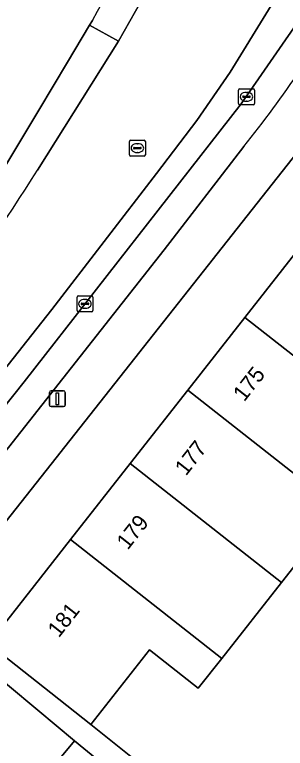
# Model space of a CAD drawing. Extents: x 160157 to 160921, y 381516 to 382045.
# Drawn here: x 160620.07 to 160637.15, y 381800.21 to 381846.52 of the extents above; entities that cross this region are included whole.
import ezdxf

# ---------------------------------------------------------------- set-up
doc = ezdxf.new("R2010")
doc.units = 0
for name, color, linetype in [('IMGEO_Erf', 7, 'Continuous'), ('IMGEO_Kolk', 7, 'Continuous'), ('IMGEO_Lichtmast', 7, 'Continuous'), ('IMGEO_Pand', 7, 'Continuous'), ('IMGEO_Pand_nummerreeks', 7, 'Continuous'), ('IMGEO_Parkeervlak_open', 7, 'Continuous'), ('IMGEO_Rijbaan_lokaal_gesloten', 7, 'Continuous'), ('IMGEO_Rijbaan_lokaal_open', 7, 'Continuous'), ('IMGEO_Rioolput', 7, 'Continuous'), ('IMGEO_Voetpad_open', 7, 'Continuous')]:
    doc.layers.add(name, color=color, linetype=linetype)

msp = doc.modelspace()

# ---------------------------------------------------------------- linework, layer by layer
at = {"layer": 'IMGEO_Erf'}
for points in [[(160644.987, 381846.807), (160615.493, 381809.458), (160615.388, 381809.332), (160618.417, 381806.806), (160623.586, 381813.39), (160627.35, 381818.185), (160630.989, 381822.82), (160634.598, 381827.418), (160638.269, 381832.094)], [(160640.553, 381815.313), (160636.909, 381810.681), (160633.139, 381805.89), (160631.654, 381804.003), (160628.579, 381806.423), (160624.886, 381801.729), (160632.65, 381795.49)], [(160637.708, 381789.314), (160623.85, 381800.698), (160621.866, 381798.306)]]:
    msp.add_lwpolyline(points, dxfattribs=at)
at = {"layer": 'IMGEO_Kolk'}
for p, q in [((160634.196, 381840.914), (160634.196, 381841.766)), ((160634.271, 381841.84), (160635.123, 381841.84)), ((160634.684, 381841.62), (160634.709, 381841.62)), ((160635.197, 381841.766), (160635.197, 381840.914)), ((160634.455, 381841.334), (160634.455, 381841.346)), ((160634.893, 381841.297), (160634.495, 381841.297)), ((160634.498, 381841.383), (160634.896, 381841.383)), ((160634.939, 381841.346), (160634.939, 381841.334)), ((160635.123, 381840.84), (160634.271, 381840.84)), ((160634.707, 381841.06), (160634.682, 381841.06)), ((160624.005, 381827.846), (160624.005, 381828.698)), ((160624.08, 381828.772), (160624.932, 381828.772)), ((160625.006, 381828.698), (160625.006, 381827.846)), ((160624.264, 381828.266), (160624.264, 381828.278)), ((160624.702, 381828.229), (160624.304, 381828.229)), ((160624.307, 381828.315), (160624.705, 381828.315)), ((160624.493, 381828.552), (160624.518, 381828.552)), ((160624.748, 381828.278), (160624.748, 381828.266)), ((160624.932, 381827.772), (160624.08, 381827.772)), ((160624.516, 381827.992), (160624.491, 381827.992))]:
    msp.add_line(p, q, dxfattribs=at)
for points in [[(160634.196, 381840.914), (160634.196, 381841.766)], [(160634.271, 381841.84), (160635.123, 381841.84)], [(160635.197, 381841.766), (160635.197, 381840.914)], [(160635.123, 381840.84), (160634.271, 381840.84)], [(160624.005, 381827.846), (160624.005, 381828.698)], [(160624.08, 381828.772), (160624.932, 381828.772)], [(160625.006, 381828.698), (160625.006, 381827.846)], [(160624.932, 381827.772), (160624.08, 381827.772)]]:
    msp.add_lwpolyline(points, dxfattribs=at)
for centre, radius, start, end in [((160634.273, 381841.764), 0.0765, 91.552, 178.448), ((160634.273, 381841.764), 0.0765, 91.552, 178.448), ((160635.121, 381841.764), 0.0765, 1.552, 88.448), ((160635.121, 381841.764), 0.0765, 1.552, 88.448), ((160634.495, 381841.343), 0.0403, 85.8775, 175.7526), ((160634.492, 381841.333), 0.0366, 178.938, 274.7102), ((160634.896, 381841.34), 0.043, 264.8664, 352.4533), ((160634.9, 381841.345), 0.0386, 1.7309, 96.639), ((160634.273, 381840.916), 0.0765, 181.552, 268.448), ((160634.273, 381840.916), 0.0765, 181.552, 268.448), ((160635.121, 381840.916), 0.0765, 271.552, 358.448), ((160635.121, 381840.916), 0.0765, 271.552, 358.448), ((160624.082, 381828.696), 0.0765, 91.552, 178.448), ((160624.082, 381828.696), 0.0765, 91.552, 178.448), ((160624.93, 381828.696), 0.0765, 1.552, 88.448), ((160624.93, 381828.696), 0.0765, 1.552, 88.448), ((160624.304, 381828.275), 0.0403, 85.8775, 175.7526), ((160624.301, 381828.265), 0.0366, 178.938, 274.7102), ((160624.705, 381828.272), 0.043, 264.8664, 352.4533), ((160624.709, 381828.277), 0.0386, 1.7309, 96.639), ((160624.082, 381827.848), 0.0765, 181.552, 268.448), ((160624.082, 381827.848), 0.0765, 181.552, 268.448), ((160624.93, 381827.848), 0.0765, 271.552, 358.448), ((160624.93, 381827.848), 0.0765, 271.552, 358.448)]:
    msp.add_arc(centre, radius, start, end, dxfattribs=at)
for centre, major_axis, ratio, start_param, end_param in [((160634.683, 381841.34), (-0.387, 0.002), 0.722429, 4.712389, 7.853982), ((160634.708, 381841.34), (-0.39, 0.002), 0.717154, 1.570796, 4.712389), ((160624.492, 381828.272), (-0.387, 0.002), 0.722429, 4.712389, 7.853982), ((160624.517, 381828.272), (-0.39, 0.002), 0.717154, 1.570796, 4.712389)]:
    msp.add_ellipse(centre, major_axis=major_axis, ratio=ratio, start_param=start_param, end_param=end_param, dxfattribs=at)
at = {"layer": 'IMGEO_Lichtmast'}
for p, q in [((160622.269, 381821.881), (160622.269, 381822.681)), ((160622.269, 381822.681), (160622.269, 381821.881)), ((160622.369, 381822.781), (160623.159, 381822.781)), ((160623.159, 381822.781), (160622.369, 381822.781)), ((160623.259, 381822.681), (160623.259, 381821.881)), ((160623.259, 381821.881), (160623.259, 381822.681)), ((160623.159, 381821.781), (160622.369, 381821.781)), ((160622.369, 381821.781), (160623.159, 381821.781))]:
    msp.add_line(p, q, dxfattribs=at)
msp.add_lwpolyline([(160622.689, 381822.656), (160622.839, 381822.656), (160622.839, 381821.906), (160622.689, 381821.906), (160622.689, 381822.656)], dxfattribs=at)
for centre, start, end in [((160622.369, 381822.681), 90, 180), ((160622.369, 381822.681), 90, 180), ((160623.159, 381822.681), 0, 90), ((160623.159, 381822.681), 360, 90), ((160622.369, 381821.881), 180, 270), ((160622.369, 381821.881), 180, 270), ((160623.159, 381821.881), 270, 0), ((160623.159, 381821.881), 270, 0)]:
    msp.add_arc(centre, 0.1, start, end, dxfattribs=at)
at = {"layer": 'IMGEO_Pand'}
for points in [[(160634.598, 381827.418), (160641.089, 381822.322), (160644.765, 381826.994), (160638.269, 381832.094)], [(160634.598, 381827.418), (160630.989, 381822.82), (160637.475, 381817.729), (160640.553, 381815.313), (160640.845, 381815.084), (160644.453, 381819.681), (160641.089, 381822.322)], [(160637.475, 381817.729), (160630.989, 381822.82), (160627.35, 381818.185), (160636.909, 381810.681), (160640.553, 381815.313)], [(160623.586, 381813.39), (160633.139, 381805.89), (160636.909, 381810.681), (160627.35, 381818.185)], [(160623.586, 381813.39), (160618.417, 381806.806), (160622.35, 381803.719), (160624.886, 381801.729), (160628.579, 381806.423), (160631.654, 381804.003), (160633.139, 381805.89)], [(160613.699, 381801.016), (160624.054, 381792.414), (160626.058, 381794.831), (160621.866, 381798.306), (160623.85, 381800.698), (160621.528, 381802.623), (160617.678, 381805.815)]]:
    msp.add_lwpolyline(points, close=True, dxfattribs=at)
at = {"layer": 'IMGEO_Parkeervlak_open'}
for points in [[(160638.255, 381846.511), (160634.363, 381840.886), (160620.664, 381823.358), (160614.85, 381816.044)], [(160617.781, 381816.821), (160629.501, 381831.69), (160634.532, 381838.199)]]:
    msp.add_lwpolyline(points, dxfattribs=at)
msp.add_arc((160579.887, 381882.065), 70.073, 321.24443, 326.16912, dxfattribs=at)
at = {"layer": 'IMGEO_Rijbaan_lokaal_gesloten'}
msp.add_lwpolyline([(160634.363, 381840.886), (160638.255, 381846.511), (160638.774, 381847.331), (160642.317, 381853.209), (160643.662, 381855.505), (160641.866, 381856.528), (160641.849, 381856.501), (160640.924, 381854.723), (160633.663, 381842.9), (160631.565, 381839.849), (160629.021, 381836.504), (160622.418, 381827.913), (160614.68, 381818.128), (160606.724, 381808.255), (160607.794, 381807.361), (160610.953, 381811.147), (160611.342, 381811.635), (160614.195, 381815.222), (160614.85, 381816.044), (160620.664, 381823.358)], close=True, dxfattribs=at)
msp.add_lwpolyline([(160621.517, 381836.714), (160626.614, 381844.846), (160624.799, 381845.862), (160623.4, 381843.528), (160621.588, 381840.503), (160619.124, 381836.391)], dxfattribs=at)
msp.add_arc((160413.69, 381968.963), 246.337, 322.21966, 327.52975, dxfattribs=at)
at = {"layer": 'IMGEO_Rijbaan_lokaal_open'}
for points in [[(160608.386, 381818.048), (160603.102, 381811.204), (160606.724, 381808.255), (160614.68, 381818.128), (160622.418, 381827.913), (160629.021, 381836.504), (160631.565, 381839.849), (160633.663, 381842.9), (160640.924, 381854.723), (160641.849, 381856.501)], [(160628.416, 381848.034), (160626.614, 381844.846), (160621.517, 381836.714)], [(160624.978, 381846.161), (160624.799, 381845.862), (160626.614, 381844.846), (160628.416, 381848.034)]]:
    msp.add_lwpolyline(points, dxfattribs=at)
for centre, radius, start, end in [((160448.54, 381945.126), 202.297, 330.71169, 333.75033), ((160413.69, 381968.963), 246.337, 322.21966, 327.52975)]:
    msp.add_arc(centre, radius, start, end, dxfattribs=at)
at = {"layer": 'IMGEO_Rioolput'}
for p, q in [((160627.314, 381837.675), (160627.314, 381838.527)), ((160627.389, 381838.601), (160628.241, 381838.601)), ((160627.802, 381838.381), (160627.827, 381838.381)), ((160628.315, 381838.527), (160628.315, 381837.675)), ((160627.573, 381838.095), (160627.573, 381838.107)), ((160628.011, 381838.058), (160627.613, 381838.058)), ((160627.616, 381838.144), (160628.014, 381838.144)), ((160628.057, 381838.107), (160628.057, 381838.095)), ((160628.241, 381837.601), (160627.389, 381837.601)), ((160627.825, 381837.821), (160627.8, 381837.821))]:
    msp.add_line(p, q, dxfattribs=at)
for points in [[(160627.314, 381837.675), (160627.314, 381838.527)], [(160627.389, 381838.601), (160628.241, 381838.601)], [(160628.315, 381838.527), (160628.315, 381837.675)], [(160628.241, 381837.601), (160627.389, 381837.601)]]:
    msp.add_lwpolyline(points, dxfattribs=at)
for centre, radius, start, end in [((160627.391, 381838.525), 0.0765, 91.552, 178.448), ((160627.391, 381838.525), 0.0765, 91.552, 178.448), ((160628.239, 381838.525), 0.0765, 1.552, 88.448), ((160628.239, 381838.525), 0.0765, 1.552, 88.448), ((160627.613, 381838.104), 0.0403, 85.8775, 175.7526), ((160627.61, 381838.094), 0.0366, 178.938, 274.7102), ((160628.014, 381838.101), 0.043, 264.8664, 352.4533), ((160628.018, 381838.106), 0.0386, 1.7309, 96.639), ((160627.391, 381837.677), 0.0765, 181.552, 268.448), ((160627.391, 381837.677), 0.0765, 181.552, 268.448), ((160628.239, 381837.677), 0.0765, 271.552, 358.448), ((160628.239, 381837.677), 0.0765, 271.552, 358.448)]:
    msp.add_arc(centre, radius, start, end, dxfattribs=at)
for centre, major_axis, ratio, start_param, end_param in [((160627.801, 381838.101), (-0.387, 0.002), 0.722429, 4.712389, 7.853982), ((160627.826, 381838.101), (-0.39, 0.002), 0.717154, 1.570796, 4.712389)]:
    msp.add_ellipse(centre, major_axis=major_axis, ratio=ratio, start_param=start_param, end_param=end_param, dxfattribs=at)
at = {"layer": 'IMGEO_Voetpad_open'}
for points in [[(160614.597, 381808.384), (160615.388, 381809.332), (160615.493, 381809.458), (160644.987, 381846.807), (160647.699, 381851.584), (160653.212, 381861.298), (160654.415, 381863.144), (160655.188, 381864.027), (160655.682, 381864.592), (160657.082, 381865.462), (160658.571, 381866.17), (160660.296, 381866.624), (160662.715, 381866.57), (160664.857, 381866.115), (160653.156, 381872.105), (160648.639, 381864.194), (160643.955, 381855.993), (160643.662, 381855.505), (160642.317, 381853.209), (160638.774, 381847.331), (160638.255, 381846.511)], [(160619.124, 381836.391), (160621.588, 381840.503), (160623.4, 381843.528), (160624.799, 381845.862), (160624.978, 381846.161)], [(160634.532, 381838.199), (160629.501, 381831.69), (160617.781, 381816.821)], [(160632.65, 381795.49), (160624.886, 381801.729), (160622.35, 381803.719), (160618.417, 381806.806), (160615.388, 381809.332), (160614.597, 381808.384), (160617.678, 381805.815), (160621.528, 381802.623), (160623.85, 381800.698), (160637.708, 381789.314)]]:
    msp.add_lwpolyline(points, dxfattribs=at)
for centre, radius, start, end in [((160448.54, 381945.126), 202.297, 330.71169, 333.75033), ((160579.887, 381882.065), 70.073, 321.24443, 326.16912)]:
    msp.add_arc(centre, radius, start, end, dxfattribs=at)

# ---------------------------------------------------------------- texts
at = {"layer": 'IMGEO_Pand_nummerreeks'}
for s, rotation, p in [('175', 51.8641, (160634.551, 381822.046)), ('177', 51.8641, (160630.879, 381817.369)), ('179', 51.866, (160627.207, 381812.691)), ('181', 51.866, (160622.858, 381807.149))]:
    msp.add_text(s, height=1, rotation=rotation, dxfattribs=at).set_placement(p)

doc.saveas('drawing.dxf')
